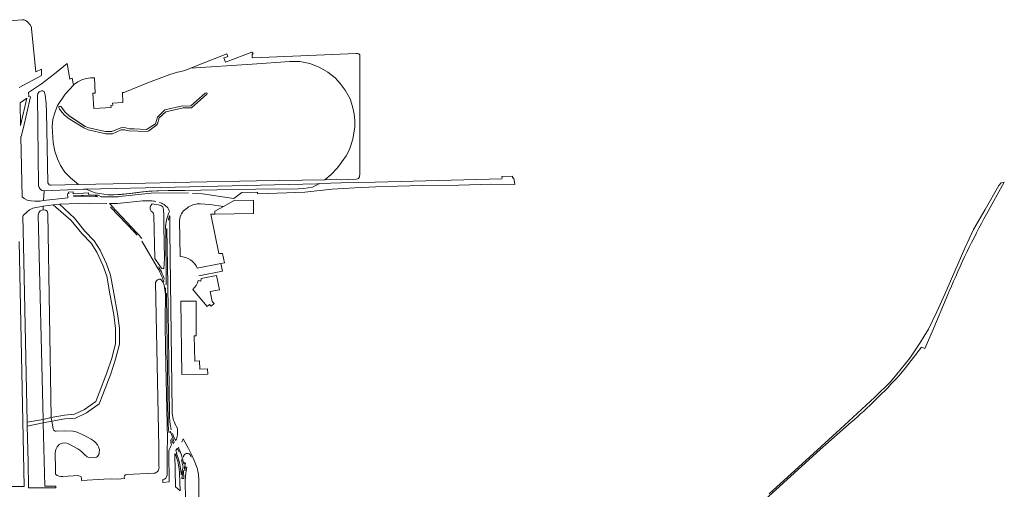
# Model space of a CAD drawing. Header units: metres. Extents: x 209813 to 223847, y 571801 to 587119.
# Tile 362 of 656: x 222437 to 222947, y 576021 to 576264. Entities that reach past the tile are written whole.
import ezdxf

# ---------------------------------------------------------------- set-up
doc = ezdxf.new("R2010")
doc.units = ezdxf.units.M
for name, color, linetype, lineweight in [('B-RO-GR-BEPLANTING_CULTUUR_BOSPLANTSOEN-GV', 8, 'Continuous', 0), ('B-RO-GR-BOS_GEMENGD-GV', 8, 'Continuous', 0), ('B-RO-KW-KUNSTWERK_DEK-GV', 8, 'Continuous', 0), ('B-RO-OG-BEBOUWING_LOODS-GV', 8, 'Continuous', 0), ('B-RO-OG-TERREIN_CULTUURSCHEIDING-GV', 8, 'Continuous', 0), ('B-RO-OG-WEG-GV', 8, 'Continuous', 0), ('B-RO-VH-ONVERHARD-GV', 8, 'Continuous', 0), ('B-RO-VH-VERHARDING_HALFVERHARDING-GV', 8, 'Continuous', 0), ('B-RO-VH-VERHARDING_TEGEL-GV', 8, 'Continuous', 0)]:
    doc.layers.add(name, color=color, linetype=linetype, lineweight=lineweight)

msp = doc.modelspace()

# ---------------------------------------------------------------- linework, layer by layer
at = {"layer": 'B-RO-GR-BEPLANTING_CULTUUR_BOSPLANTSOEN-GV', "flags": 128}
for points in [[(222692.105, 576183.328), (222686.611, 576183.09), (222686.73, 576182.18), (222686.55, 576181.82), (222621.03, 576180.12), (222603.43, 576179.84), (222592.456, 576179.444), (222588.59, 576177.58), (222584.21, 576176.88), (222581.19, 576176.78), (222559.21, 576176.52), (222539.07, 576176.16), (222522.61, 576175.84), (222508.07, 576175.72), (222500.65, 576175.16), (222489.81, 576173.8), (222485.55, 576173.54), (222482.85, 576173.66), (222476.15, 576174.68), (222473.83, 576175.46), (222471.484, 576176.616), (222470.088, 576176.585), (222449.666, 576175.668), (222449.444, 576170.644), (222461.908, 576172.094), (222461.825, 576174.21), (222462.438, 576174.233), (222462.397, 576175), (222464.709, 576175.116), (222464.777, 576174.184), (222472.676, 576174.577), (222472.871, 576173.477), (222475.986, 576173.353), (222475.774, 576173.474), (222477.732, 576173.464), (222479.2, 576172.538), (222485.811, 576172.553)], [(222526.54, 576174.283), (222531.72, 576174.157), (222542.079, 576172.507), (222547.925, 576171.632), (222552.007, 576174.833), (222560.123, 576174.921), (222560.156, 576174.13), (222575.29, 576174.62), (222584.61, 576175.04), (222598.75, 576176.5), (222610.45, 576177.22), (222621.39, 576177.74), (222632.63, 576178.14), (222645.35, 576178.38), (222664.35, 576178.64), (222680.95, 576179.06), (222693.329, 576179.013), (222692.861, 576182.292), (222692.41, 576182.32), (222692.11, 576182.76), (222692.105, 576183.328)], [(222488.815, 576172.689), (222506.709, 576174.665), (222524.513, 576174.484)]]:
    msp.add_lwpolyline(points, dxfattribs=at)
at = {"layer": 'B-RO-GR-BEPLANTING_CULTUUR_BOSPLANTSOEN-GV'}
msp.add_lwpolyline([(222485.811, 576172.553, 0.0133485), (222488.815, 576172.689)], format="xyb", dxfattribs=at)
at = {"layer": 'B-RO-GR-BOS_GEMENGD-GV', "flags": 128}
for points in [[(222436.847, 576229.206), (222448.326, 576235.295), (222448.298, 576238.7), (222445.357, 576237.282), (222443.25, 576259.58), (222443.13, 576260.34), (222442.51, 576261.62), (222440.864, 576263.304), (222440.11, 576263.84), (222439.33, 576264.2), (222438.37, 576264.26), (222417.65, 576262.66)], [(222525.437, 576239.105), (222522.49, 576237.94), (222519.77, 576237.3), (222518.731, 576237.134), (222514.71, 576235.9), (222503.71, 576231.8), (222491.51, 576226.8), (222491.015, 576226.554), (222490.209, 576226.504), (222490.53, 576221.387), (222485.189, 576221.052), (222485.257, 576219.959), (222484.324, 576219.9), (222484.389, 576218.858), (222475.479, 576218.299), (222474.982, 576226.226), (222476.219, 576226.303), (222475.724, 576234.191), (222473.65, 576234.12), (222471.59, 576233.86), (222469.63, 576233.22), (222467.17, 576232.16), (222465.01, 576230.46), (222464.871, 576230.314)], [(222467.546, 576178.904), (222494.43, 576179.48), (222525.39, 576180.08), (222559.59, 576180.84), (222595.023, 576181.353)], [(222449.153, 576165.78), (222449.35, 576165.8), (222450.45, 576165.72), (222451.25, 576165.16), (222451.65, 576163.88), (222453.335, 576058.367), (222460.205, 576059.58), (222465.496, 576060.021), (222470.566, 576062.445), (222476.518, 576066.634), (222478.281, 576071.042), (222482.249, 576081.403), (222484.819, 576089.123), (222486.668, 576096.55), (222486.668, 576104.409), (222485.821, 576111.673), (222483.786, 576122.354), (222482.154, 576131.503), (222480.151, 576137.183), (222477.063, 576143.98), (222474.065, 576148.569), (222469.27, 576153.566), (222463.686, 576160.354), (222454.316, 576168.495), (222449.191, 576167.733)], [(222482.131, 576169.038), (222473.095, 576169.023), (222467.541, 576169.158), (222457.66, 576168.848), (222465.406, 576161.458), (222470.758, 576154.881), (222475.624, 576149.809), (222478.807, 576144.939), (222481.993, 576137.924), (222484.079, 576132.011), (222485.737, 576122.713), (222487.783, 576111.974), (222488.652, 576104.524), (222488.652, 576096.306), (222486.726, 576088.57), (222484.218, 576080.997), (222480.125, 576070.31), (222478.141, 576065.35), (222471.572, 576060.727), (222466.023, 576058.073), (222460.46, 576057.61), (222453.635, 576056.405), (222454.349, 576052.445), (222454.616, 576051.889), (222454.838, 576051.578), (222455.083, 576051.467), (222455.505, 576051.355), (222455.973, 576051.311), (222460.288, 576051.511), (222464.604, 576051.266), (222466.851, 576050.732), (222469.787, 576049.442), (222472.212, 576048.219), (222474.125, 576047.129), (222475.171, 576046.417), (222476.194, 576045.527), (222477.262, 576044.281), (222477.907, 576043.146), (222478.352, 576041.7)], [(222505.072, 576170.504), (222504.017, 576170.556), (222500.709, 576170.428), (222487.711, 576169.196), (222483.579, 576169.085), (222484.731, 576167.938), (222484.631, 576167.839)], [(222497.83, 576152.792), (222496.507, 576154.274), (222484.018, 576167.234)], [(222484.631, 576167.839), (222497.706, 576154.018)], [(222505.14, 576165.228), (222504.633, 576166.193), (222504.633, 576167.178), (222504.936, 576168.124), (222505.664, 576168.892), (222508.805, 576168.513), (222510.084, 576168.152), (222511.13, 576167.35), (222511.466, 576165.963), (222511.679, 576163.025), (222511.615, 576157.111), (222511.949, 576140.83), (222511.656, 576135.29), (222510.69, 576135.456), (222509.522, 576136.911), (222507.034, 576140.617)], [(222513.939, 576166.617), (222513.696, 576166.961), (222513.426, 576167.283), (222512.616, 576168.002)], [(222507.034, 576140.617), (222506.55, 576163.067)], [(222512.877, 576127.105), (222512.664, 576156.067), (222512.48, 576156.076)], [(222427.769, 576022.685), (222439.432, 576022.632), (222436.735, 576149.396)], [(222508.478, 576135.841), (222501.339, 576147.927), (222500.27, 576149.621)], [(222509.108, 576033.129), (222509.096, 576042.982), (222507.299, 576128.298), (222507.826, 576129.029), (222508.485, 576129.591), (222509.123, 576129.939), (222509.872, 576129.939), (222510.698, 576129.293), (222511.373, 576128.303), (222511.883, 576126.772), (222512.491, 576122.156), (222512.504, 576125.426)], [(222478.352, 576041.7), (222478.219, 576040.21), (222478.196, 576039.743), (222477.996, 576039.187), (222477.329, 576038.252), (222476.862, 576037.896), (222475.638, 576037.585), (222473.502, 576037.496), (222472.791, 576037.652), (222472.012, 576038.052), (222470.811, 576038.986), (222469.365, 576040.366), (222468.141, 576041.5), (222467.251, 576042.123), (222462.98, 576044.459), (222461.957, 576044.926), (222460.755, 576045.171), (222459.309, 576045.06), (222458.531, 576044.926), (222457.574, 576044.437), (222456.529, 576043.213), (222456.062, 576042.479), (222455.817, 576041.812), (222455.483, 576040.121), (222455.623, 576031.645), (222455.664, 576028.999)], [(222492.512, 576028.932), (222506.527, 576029.511)], [(222459.47, 576027.793), (222467.312, 576028.304), (222468.821, 576027.574), (222469.066, 576026.622), (222469.126, 576025.759), (222480.647, 576026.407), (222484.343, 576026.6), (222487.939, 576026.463), (222491.287, 576026.833)]]:
    msp.add_lwpolyline(points, dxfattribs=at)
for points in [[(222601.19, 576181.68), (222603.51, 576181.34), (222611.31, 576181.68), (222612.37, 576182.14), (222612.89, 576182.86), (222613.11, 576184.46), (222613.17, 576245.58), (222613.15, 576246.1), (222612.59, 576246.54), (222611.89, 576246.74), (222611.25, 576246.78), (222557.93, 576244.44), (222557.35, 576244.92), (222557.33, 576245.7), (222557.37, 576246.3), (222557.89, 576246.78), (222557.151, 576247.462), (222543.637, 576242.271), (222542.81, 576244.477), (222543.617, 576244.689), (222544.822, 576245.15), (222544.287, 576246.542), (222525.437, 576239.105), (222557.35, 576241.28), (222576.85, 576242.68), (222582.15, 576242.68), (222587.23, 576241.64), (222592.09, 576239.72), (222596.53, 576237.12), (222600.37, 576234.12), (222602.97, 576231.3), (222605.57, 576227.72), (222608.07, 576223.22), (222609.39, 576219.34), (222610.27, 576215.56), (222610.55, 576211.84), (222610.47, 576208.72), (222609.49, 576202.36), (222607.83, 576197.06), (222606.13, 576193.74), (222601.49, 576187.52), (222598.37, 576184.08), (222595.023, 576181.353)], [(222449.444, 576170.644), (222449.666, 576175.668), (222448.79, 576175.78), (222447.89, 576176.36), (222447.21, 576177.38), (222446.89, 576178.24), (222446.27, 576224.84), (222446.53, 576226.08), (222447.19, 576226.96), (222448.39, 576227.5), (222449.11, 576227.52), (222449.75, 576227.16), (222450.25, 576225.44), (222450.811, 576220.871), (222450.896, 576216.622), (222451.65, 576179.86), (222451.91, 576179.3), (222452.33, 576178.86), (222452.87, 576178.66), (222453.39, 576178.6), (222467.546, 576178.904), (222463.31, 576182.36), (222460.37, 576185.38), (222458.15, 576188.8), (222456.61, 576192.16), (222455.21, 576196.26), (222454.33, 576200.62), (222453.81, 576208.92), (222454.27, 576212.74), (222455.37, 576216.62), (222456.63, 576219.9), (222460.61, 576225.64), (222464.871, 576230.314), (222464.237, 576233.911), (222462.95, 576233.54), (222461.61, 576241.62), (222455.11, 576236.16), (222448.36, 576231.079), (222441.635, 576226.568), (222441.755, 576224.838), (222441.692, 576224.555), (222442.65, 576224.292), (222438.817, 576207.785), (222437.872, 576203.86), (222437.675, 576203.834), (222438.403, 576172.618), (222439.39, 576171.68), (222440.97, 576170.86), (222443.03, 576170.48), (222444.89, 576170.36), (222447.61, 576170.4)], [(222457.568, 576219.408), (222457.94, 576219.421), (222458.298, 576219.275), (222458.643, 576218.916), (222460.581, 576216.395), (222462.611, 576214.432), (222467.753, 576211.184), (222471.001, 576209.019), (222472.829, 576208.342), (222481.558, 576206.447), (222484.806, 576206.312), (222489.34, 576208.342), (222491.235, 576208.41), (222493.738, 576207.733), (222496.377, 576207.801), (222502.738, 576207.395), (222507.407, 576210.44), (222508.423, 576213.891), (222512.28, 576217.613), (222521.347, 576219.71), (222523.31, 576219.575), (222525.61, 576219.643), (222532.986, 576226.207), (222533.528, 576226.41), (222534.069, 576226.274), (222534.001, 576225.665), (222526.016, 576218.695), (222521.753, 576218.628), (222512.753, 576216.53), (222509.302, 576213.417), (222508.422, 576210.304), (222508.084, 576209.763), (222503.956, 576206.65), (222503.144, 576206.447), (222493.603, 576206.786), (222491.302, 576207.259), (222489.611, 576207.259), (222485.144, 576205.162), (222481.625, 576205.229), (222472.558, 576207.327), (222470.257, 576208.207), (222462.611, 576213.011), (222460.242, 576214.906), (222459.024, 576216.259), (222457.687, 576218.013), (222457.462, 576218.438), (222457.316, 576218.797), (222457.316, 576218.969), (222457.435, 576219.315)], [(222471.484, 576176.616), (222473.83, 576175.46), (222476.15, 576174.68), (222482.85, 576173.66), (222485.55, 576173.54), (222494.49, 576174.24), (222503.91, 576175.5), (222513.85, 576175.92), (222522.61, 576175.84), (222539.07, 576176.16), (222559.21, 576176.52), (222581.19, 576176.78), (222584.21, 576176.88), (222588.59, 576177.58), (222592.456, 576179.444), (222590.878, 576179.388), (222525.19, 576177.82)], [(222464.875, 576172.854), (222469.882, 576172.851), (222477.309, 576172.558), (222475.986, 576173.353), (222472.871, 576173.477), (222464.858, 576173.084)], [(222449.153, 576165.78), (222449.191, 576167.733), (222443.81, 576166.76), (222442.15, 576165.82), (222440.97, 576164.82), (222438.95, 576162.96), (222438.639, 576162.625), (222439.009, 576147.612), (222440.963, 576055.916), (222449.227, 576057.367), (222446.71, 576163.22), (222446.91, 576164.32), (222447.61, 576165.4), (222448.57, 576165.72)], [(222455.76, 576022.886), (222450.126, 576022.846), (222449.269, 576055.562), (222441.007, 576053.869), (222441.398, 576035.497), (222441.706, 576021.955), (222455.797, 576022.008)]]:
    msp.add_lwpolyline(points, close=True, dxfattribs=at)
at = {"layer": 'B-RO-GR-BOS_GEMENGD-GV'}
for points in [[(222507.473, 576170.169, 0.0197144), (222505.072, 576170.504)], [(222509.928, 576169.468, 0.009503), (222509.399, 576169.654)], [(222511.069, 576168.996, 0.0192501), (222509.928, 576169.468)], [(222512.616, 576168.002, 0.0491766), (222511.069, 576168.996)], [(222514.276, 576165.897, 0.0540311), (222513.939, 576166.617)], [(222506.55, 576163.067, 0.2302377), (222505.14, 576165.228)], [(222512.48, 576156.076, -0.1094119), (222514.573, 576164.912)], [(222514.573, 576164.912, 0.0405036), (222514.276, 576165.897)], [(222497.706, 576154.018, -0.036658), (222500.231, 576150.928)], [(222510.665, 576131.35, 0.0323303), (222508.478, 576135.841)], [(222509.014, 576136.365, -0.0271946), (222510.838, 576132.793)], [(222511.722, 576128.544, 0.0167846), (222510.665, 576131.35)], [(222510.838, 576132.793, -0.0187055), (222511.958, 576130.012)], [(222455.664, 576028.999, 0.2339917), (222459.47, 576027.793)], [(222491.287, 576026.833, -0.5308474), (222492.512, 576028.932)], [(222506.527, 576029.511, 0.4666107), (222509.108, 576033.129)]]:
    msp.add_lwpolyline(points, format="xyb", dxfattribs=at)
at = {"layer": 'B-RO-KW-KUNSTWERK_DEK-GV', "flags": 128}
msp.add_lwpolyline([(222453.335, 576058.367), (222449.227, 576057.367), (222449.269, 576055.562), (222453.635, 576056.405), (222453.34, 576058.041)], close=True, dxfattribs=at)
at = {"layer": 'B-RO-OG-BEBOUWING_LOODS-GV'}
msp.add_lwpolyline([(222525.78, 576037.825, 1), (222521.857, 576037.822)], format="xyb", dxfattribs=at)
at = {"layer": 'B-RO-OG-TERREIN_CULTUURSCHEIDING-GV', "flags": 128}
msp.add_lwpolyline([(222437.522, 576209.473), (222440.831, 576223.566), (222437.288, 576221.218)], close=True, dxfattribs=at)
at = {"layer": 'B-RO-OG-TERREIN_CULTUURSCHEIDING-GV'}
for points in [[(222523.231, 576166.434, 0.2264018), (222519.864, 576160.504)], [(222525.932, 576168.109, 0.0640032), (222523.231, 576166.434)], [(222528.944, 576168.884, 0.0747097), (222525.932, 576168.109)], [(222514.727, 576162.751, 0.0304534), (222514.017, 576160.423)], [(222520.084, 576141.649, -0.2966364), (222529.005, 576135.633)], [(222514.584, 576059.971, 0.0242995), (222514.805, 576055.98)], [(222516.256, 576058.797, -0.0349073), (222516.039, 576060.775)], [(222514.805, 576055.98, 0.0203955), (222515.125, 576054.015)], [(222516.688, 576057.059, -0.0379201), (222516.256, 576058.797)], [(222518.106, 576053.798, -0.0215288), (222516.688, 576057.059)], [(222517.744, 576046.405, 0.161659), (222518.705, 576049.471)], [(222521.65, 576047.242, -0.0435146), (222521.059, 576045.657)], [(222514.206, 576039.851, -0.0957628), (222514.72, 576042.282)], [(222518.545, 576042.356, 0.0870201), (222517.882, 576041.223)], [(222519.106, 576034.717, 0.0196262), (222518.002, 576038.565)], [(222519.773, 576035, -0.0261194), (222520.436, 576031.033)], [(222529.327, 576030.565, 0.0256178), (222528.939, 576032.127)], [(222513.328, 576028.521, -0.3374555), (222511.195, 576026.244)]]:
    msp.add_lwpolyline(points, format="xyb", dxfattribs=at)
at = {"layer": 'B-RO-OG-TERREIN_CULTUURSCHEIDING-GV', "flags": 128}
for points in [[(222541.203, 576138.112), (222543.012, 576138.483), (222542.019, 576143.326), (222540.105, 576143.319), (222535.94, 576163.547), (222538.136, 576163.578), (222538.127, 576165.156), (222542.581, 576167.643), (222535.486, 576168.591), (222530.734, 576168.929), (222528.944, 576168.884)], [(222516.009, 576061.776), (222514.812, 576154.791), (222514.727, 576162.751)], [(222513.48, 576156.026), (222513.302, 576156.035), (222513.705, 576127.15), (222514.584, 576059.971)], [(222519.864, 576160.504), (222520.084, 576141.649)], [(222529.005, 576135.633), (222541.203, 576138.112)], [(222512.504, 576125.426), (222512.427, 576105.517), (222512.728, 576085.675), (222513.322, 576054.901), (222513.658, 576047.338), (222513.347, 576041.179), (222513.328, 576028.521)], [(222514.29, 576050.679), (222514.075, 576052.669), (222513.976, 576054.676), (222513.068, 576121.674), (222512.995, 576122.697)], [(222516.039, 576060.775), (222516.009, 576061.776)], [(222517.031, 576045.596), (222516.721, 576046.608), (222515.084, 576051.128), (222514.923, 576051.106), (222515.014, 576050.368)], [(222515.125, 576054.015), (222515.542, 576052.049)], [(222516.125, 576050.138), (222516.817, 576048.24), (222517.476, 576046.975), (222517.744, 576046.405)], [(222518.702, 576049.241), (222518.712, 576052.609), (222518.106, 576053.798)], [(222514.72, 576042.282), (222515.138, 576043.208), (222515.647, 576044.131), (222515.264, 576045.331), (222515.445, 576045.386), (222515.057, 576046.764)], [(222515.602, 576047.429), (222516.104, 576045.586), (222516.455, 576044.96), (222517.031, 576045.596)], [(222528.939, 576032.127), (222527.45, 576036.073), (222526.219, 576038.817), (222524.383, 576042.35), (222521.65, 576047.242)], [(222511.195, 576026.244), (222511.138, 576024.74), (222514.387, 576025.124), (222514.206, 576039.851)], [(222517.425, 576039.682), (222517.396, 576039.17), (222517.665, 576022.437), (222520.117, 576020.36), (222519.831, 576029.767), (222519.622, 576031.758), (222519.31, 576033.734), (222519.106, 576034.717)], [(222518.002, 576038.565), (222517.519, 576039.453), (222517.425, 576039.682)], [(222517.882, 576041.223), (222518.453, 576039.853), (222518.282, 576039.78), (222518.963, 576037.888), (222519.773, 576035)], [(222518.695, 576042.305), (222518.545, 576042.356)], [(222519.547, 576040.476), (222518.695, 576042.305)], [(222519.302, 576043.089), (222519.494, 576042.68), (222519.34, 576042.607), (222520.196, 576040.813), (222520.882, 576038.925), (222521.913, 576035.055), (222522.103, 576034.16), (222522.422, 576035.103), (222522.961, 576034.533)], [(222520.436, 576031.033), (222520.615, 576028.713), (222521.606, 576032.715), (222521.245, 576034.726), (222520.778, 576036.677)], [(222522.961, 576034.533), (222522.348, 576032.658), (222522.56, 576030.797), (222522.969, 576032.905), (222523.637, 576032.74), (222523.102, 576029.807), (222522.781, 576025.809), (222522.966, 576015.807), (222523.199, 576012.819), (222523.743, 576009.838), (222524.244, 576007.931), (222523.547, 576007.845), (222523.292, 576008.728), (222523.129, 576008.722), (222523.261, 576000.903), (222523.231, 575999.905)], [(222530.084, 575981.889), (222530.044, 575985.193), (222527.878, 575985.21), (222527.876, 575985.836), (222530.037, 575985.811), (222529.838, 576002.446), (222529.755, 576017.909), (222529.711, 576025.965), (222529.564, 576028.897), (222529.327, 576030.565)]]:
    msp.add_lwpolyline(points, dxfattribs=at)
at = {"layer": 'B-RO-OG-WEG-GV', "flags": 128}
for points in [[(222937.444, 576163.624), (222946.678, 576180.174), (222945.041, 576179.76), (222943.89, 576178.52), (222936.81, 576166), (222930.77, 576155.6), (222926.31, 576146.04), (222915.89, 576122.12), (222911.83, 576113), (222907.39, 576104.02), (222902.99, 576096.78), (222897.77, 576089.02), (222891.09, 576080.74), (222887.73, 576076.84), (222879.73, 576068.92), (222861.73, 576052.28), (222845.97, 576038.04), (222825.01, 576018.92)], [(222892.295, 576080.123), (222895.6, 576084.035), (222903.822, 576094.736), (222905.479, 576094.03), (222909.378, 576102.679), (222917.498, 576122.07)], [(222740.264, 575944.983), (222762.562, 575962.825), (222793.13, 575989.46), (222818.92, 576012.219), (222851.451, 576041.814), (222867.441, 576055.906)]]:
    msp.add_lwpolyline(points, dxfattribs=at)
at = {"layer": 'B-RO-OG-WEG-GV'}
for points in [[(222918.221, 576123.802, -0.0258947), (222937.444, 576163.624)], [(222917.498, 576122.07, -0.0009022), (222918.221, 576123.802)], [(222867.441, 576055.906, 0.0294869), (222892.295, 576080.123)]]:
    msp.add_lwpolyline(points, format="xyb", dxfattribs=at)
at = {"layer": 'B-RO-OG-WEG-GV', "flags": 128}
msp.add_lwpolyline([(222522.018, 576026.837), (222521.839, 576030.888), (222521.366, 576029.018), (222521.025, 576026.801)], close=True, dxfattribs=at)
at = {"layer": 'B-RO-VH-ONVERHARD-GV', "flags": 128}
msp.add_lwpolyline([(222457.568, 576219.408), (222457.369, 576219.222), (222457.316, 576218.969), (222457.316, 576218.797), (222457.462, 576218.438), (222457.687, 576218.013), (222459.024, 576216.259), (222460.242, 576214.906), (222462.611, 576213.011), (222470.257, 576208.207), (222472.558, 576207.327), (222481.625, 576205.229), (222485.144, 576205.162), (222489.611, 576207.259), (222491.302, 576207.259), (222493.603, 576206.786), (222503.144, 576206.447), (222503.956, 576206.65), (222508.084, 576209.763), (222508.422, 576210.304), (222509.302, 576213.417), (222512.753, 576216.53), (222521.753, 576218.628), (222526.016, 576218.695), (222534.001, 576225.665), (222534.069, 576226.274), (222533.528, 576226.41), (222532.986, 576226.207), (222525.61, 576219.643), (222523.31, 576219.575), (222521.347, 576219.71), (222512.28, 576217.613), (222508.423, 576213.891), (222507.407, 576210.44), (222502.738, 576207.395), (222496.377, 576207.801), (222493.738, 576207.733), (222491.235, 576208.41), (222489.34, 576208.342), (222484.806, 576206.312), (222481.558, 576206.447), (222472.829, 576208.342), (222471.001, 576209.019), (222464.911, 576212.944), (222462.611, 576214.432), (222460.581, 576216.395), (222458.643, 576218.916), (222458.298, 576219.275), (222457.94, 576219.421)], close=True, dxfattribs=at)
at = {"layer": 'B-RO-VH-VERHARDING_HALFVERHARDING-GV', "flags": 128}
for points in [[(222453.335, 576058.367), (222453.34, 576058.041), (222453.635, 576056.405), (222460.46, 576057.61), (222466.023, 576058.073), (222471.572, 576060.727), (222478.141, 576065.35), (222480.125, 576070.31), (222484.218, 576080.997), (222486.726, 576088.57), (222488.652, 576096.306), (222488.652, 576104.524), (222487.783, 576111.974), (222485.737, 576122.713), (222484.079, 576132.011), (222481.993, 576137.924), (222478.807, 576144.939), (222475.624, 576149.809), (222470.758, 576154.881), (222465.406, 576161.458), (222457.66, 576168.848), (222454.316, 576168.495), (222463.686, 576160.354), (222469.27, 576153.566), (222474.065, 576148.569), (222477.063, 576143.98), (222480.151, 576137.183), (222482.154, 576131.503), (222483.786, 576122.354), (222485.821, 576111.673), (222486.668, 576104.409), (222486.668, 576096.55), (222484.819, 576089.123), (222482.249, 576081.403), (222478.281, 576071.042), (222476.518, 576066.634), (222470.566, 576062.445), (222465.496, 576060.021), (222460.205, 576059.58)], [(222449.269, 576055.562), (222449.227, 576057.367), (222440.963, 576055.916), (222441.007, 576053.869)]]:
    msp.add_lwpolyline(points, close=True, dxfattribs=at)
at = {"layer": 'B-RO-VH-VERHARDING_TEGEL-GV', "flags": 128}
for points in [[(222542.581, 576167.643), (222538.127, 576165.156), (222538.136, 576163.578), (222558.117, 576163.863), (222558.147, 576168.82), (222558.148, 576170.802), (222548.159, 576170.708), (222547.792, 576170.578)], [(222534.385, 576080.744), (222534.339, 576083.495), (222530.257, 576083.427), (222530.186, 576087.645), (222527.652, 576087.602), (222527.432, 576100.618), (222528.477, 576100.636), (222528.343, 576118.621), (222520.447, 576118.518), (222520.919, 576080.581)]]:
    msp.add_lwpolyline(points, close=True, dxfattribs=at)
for points in [[(222529.785, 576131.665), (222542.036, 576134.122), (222541.203, 576138.112)], [(222526.648, 576124.57), (222534.148, 576115.759), (222535.363, 576116.933), (222536.248, 576116.066), (222537.652, 576117.377), (222536.632, 576118.414), (222535.631, 576123.496), (222540.507, 576124.519), (222538.974, 576131.843), (222531.013, 576130.246), (222530.834, 576128.988), (222529.479, 576129.345)]]:
    msp.add_lwpolyline(points, dxfattribs=at)
at = {"layer": 'B-RO-VH-VERHARDING_TEGEL-GV'}
msp.add_lwpolyline([(222529.479, 576129.345, -0.1437199), (222526.648, 576124.57)], format="xyb", dxfattribs=at)

doc.saveas('drawing.dxf')
